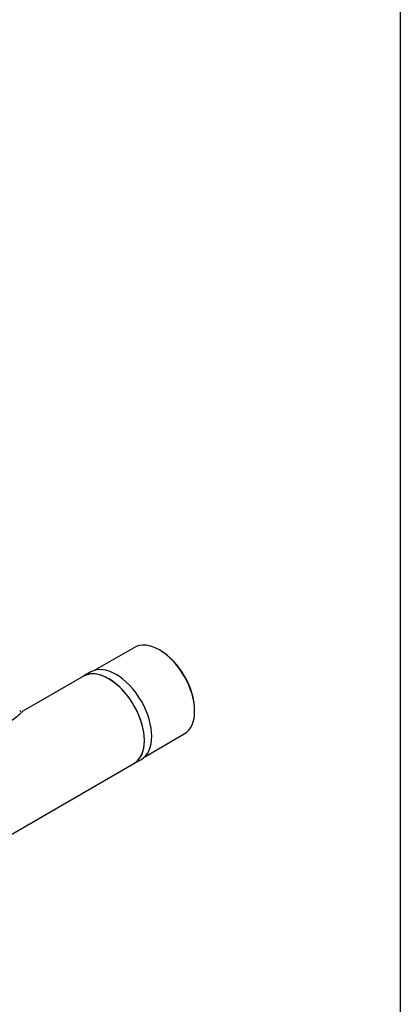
# Model space of a CAD drawing. Extents: x -132501 to 411300, y -42818 to 427495.
# Tile 320 of 330: x 252368 to 252550, y 242285 to 242756. Entities that reach past the tile are written whole.
import ezdxf

# ---------------------------------------------------------------- set-up
doc = ezdxf.new("R2010")
doc.units = 0
doc.header["$LTSCALE"] = 50
for name, color, linetype in [('405809_-_FT_STUT', 7, 'CONTINUOUS'), ('96158847_-_FT_RO', 7, 'CONTINUOUS'), ('Default', 7, 'CONTINUOUS'), ('SF_LAYOUT', 7, 'CONTINUOUS')]:
    doc.layers.add(name, color=color, linetype=linetype)

# ---------------------------------------------------------------- blocks, each defined once
blk = doc.blocks.new('SE3')
at = {"layer": '405809_-_FT_STUT', "color": 7, "linetype": 'Continuous'}
for p, q in [((402.277, 116.567), (400.381, 115.473)), ((403.525, 116.418), (403.472, 116.449)), ((400.196, 115.394), (399.843, 115.19)), ((405.162, 113.521), (405.162, 113.583)), ((402.772, 111.333), (404.667, 112.427)), ((402.258, 111.007), (402.611, 111.211))]:
    blk.add_line(p, q, dxfattribs=at)
for centre, major_axis, start_param, end_param in [((403.472, 114.497), (-1.195, 2.07), 3.141593, 6.283185), ((403.525, 114.528), (1.157, -2.005), 0.785398, 2.356194), ((401.05, 113.099), (-1.207, 2.091), 3.141593, 6.283185), ((401.404, 113.303), (-1.207, 2.091), 3.141593, 6.283185)]:
    blk.add_ellipse(centre, major_axis=major_axis, ratio=0.57735, start_param=start_param, end_param=end_param, dxfattribs=at)
at = {"layer": '96158847_-_FT_RO', "color": 7, "linetype": 'Continuous'}
for p, q in [((399.843, 115.19), (396.94, 113.514)), ((396.852, 113.504), (396.792, 113.527)), ((355.589, 84.063), (402.258, 111.007))]:
    blk.add_line(p, q, dxfattribs=at)
blk.add_ellipse((401.05, 113.099), major_axis=(1.207, -2.091), ratio=0.57735, start_param=0, end_param=3.141593, dxfattribs=at)
blk.add_open_spline([(396.944, 113.516), (396.934, 113.511), (396.924, 113.503), (396.885, 113.471), (396.852, 113.438), (396.768, 113.355), (396.717, 113.304), (396.578, 113.189), (396.488, 113.124), (396.266, 112.996), (396.133, 112.931), (395.856, 112.805), (395.709, 112.742), (395.365, 112.586), (395.164, 112.488), (394.974, 112.379)], degree=3, knots=[0.6435999, 0.6435999, 0.6435999, 0.6435999, 0.65625, 0.65625, 0.6875, 0.6875, 0.71875, 0.71875, 0.75, 0.75, 0.78125, 0.78125, 0.8125, 0.8125, 0.856442, 0.856442, 0.856442, 0.856442], dxfattribs=at)

msp = doc.modelspace()

# ---------------------------------------------------------------- linework, layer by layer
at = {"layer": 'SF_LAYOUT', "color": 7, "linetype": 'Continuous'}
msp.add_line((252549.7068, 244209.7787), (252549.7068, 241339.7787), dxfattribs=at)

# ---------------------------------------------------------------- block references
at = {"layer": 'Default', "xscale": 10, "yscale": 10, "zscale": 10}
msp.add_blockref('SE3', (248399.7068, 241289.7787), dxfattribs=at)

doc.saveas('drawing.dxf')
